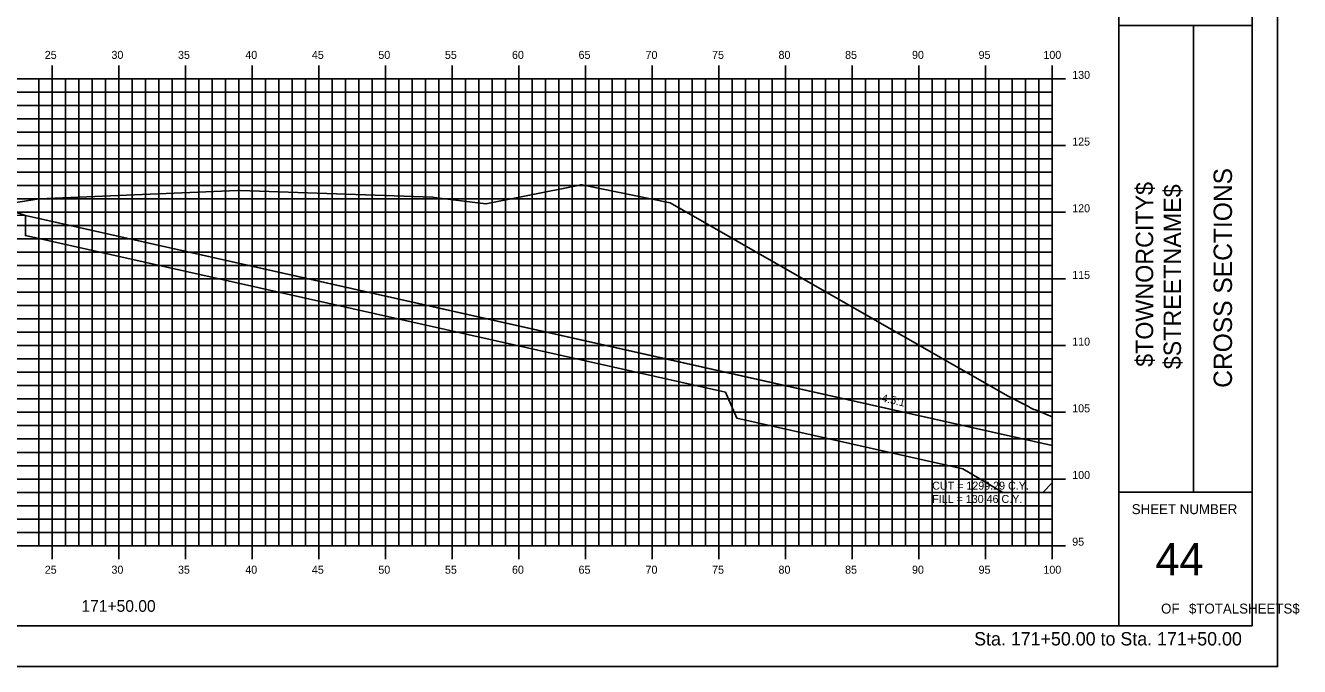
# Model space of a CAD drawing. Extents: x 850598 to 870284, y 366541 to 366651.
# Drawn here: x 856217.8 to 856313.4, y 366541.2 to 366589.2 of the extents above; entities that cross this region are included whole.
import ezdxf

# ---------------------------------------------------------------- set-up
doc = ezdxf.new("R2010")
doc.units = 0
for name, color, linetype in [('ANNOTATION', 7, 'Continuous'), ('BORDER', 7, 'Continuous'), ('D_Drainage_RipRap', 7, 'Continuous'), ('D_Roadway_Centerline', 7, 'Continuous'), ('D_Roadway_SlopeLines', 7, 'Continuous'), ('D_Roadway_SubGrade', 7, 'Continuous'), ('D_Text_Standard', 7, 'Continuous'), ('H_V ANNOTATION', 7, 'Continuous'), ('HIGHWAY_TITLE', 7, 'Continuous'), ('MAJOR', 7, 'Continuous'), ('MINOR', 7, 'Continuous'), ('PLOT BOUNDARY', 7, 'Continuous'), ('S_Roadway_Centerline', 7, 'Continuous')]:
    doc.layers.add(name, color=color, linetype=linetype)

msp = doc.modelspace()

# ---------------------------------------------------------------- linework, layer by layer
at = {"layer": 'BORDER'}
for p, q in [((856299.811, 366544.225), (856299.811, 366649.225)), ((856309.811, 366544.225), (856309.811, 366649.225)), ((856299.811, 366589.228), (856309.811, 366589.228)), ((856305.402, 366554.228), (856305.402, 366589.228)), ((856299.811, 366554.228), (856309.811, 366554.228)), ((856149.811, 366544.225), (856309.811, 366544.225))]:
    msp.add_line(p, q, dxfattribs=at)
at = {"layer": 'D_Drainage_RipRap'}
msp.add_lwpolyline([(856294.811, 366557.738), (856294.811, 366554.934), (856294.102, 366554.225), (856291.102, 366554.225), (856288.102, 366555.983), (856271.161, 366559.775), (856270.299, 366561.725), (856217.811, 366573.475), (856217.811, 366574.975), (856270.299, 366563.225), (856287.24, 366559.433)], close=True, dxfattribs=at)
at = {"layer": 'D_Roadway_Centerline'}
msp.add_lwpolyline([(856164.64, 366572.038), (856169.811, 366573.762), (856173.613, 366575.029), (856179.811, 366577.095), (856183.811, 366577.335), (856194.811, 366577.665), (856205.811, 366577.335), (856209.811, 366577.095), (856211.811, 366576.975), (856217.811, 366574.975), (856270.299, 366563.225), (856287.24, 366559.433), (856294.811, 366557.738)], dxfattribs=at)
at = {"layer": 'D_Roadway_SlopeLines'}
msp.add_lwpolyline([(856217.811, 366574.975), (856294.811, 366557.738)], dxfattribs=at)
at = {"layer": 'D_Roadway_SubGrade'}
msp.add_lwpolyline([(856205.811, 366576.835), (856206.811, 366576.775), (856206.811, 366577.025), (856211.811, 366576.725), (856211.811, 366576.975), (856217.811, 366574.975), (856205.811, 366575.335)], close=True, dxfattribs=at)
at = {"layer": 'MAJOR'}
for p, q in [((856219.811, 366586.227), (856219.811, 366585.225)), ((856219.811, 366586.227), (856219.811, 366585.225)), ((856224.811, 366586.227), (856224.811, 366585.225)), ((856224.811, 366586.227), (856224.811, 366585.225)), ((856229.811, 366586.227), (856229.811, 366585.225)), ((856229.811, 366586.227), (856229.811, 366585.225)), ((856234.811, 366586.227), (856234.811, 366585.225)), ((856234.811, 366586.227), (856234.811, 366585.225)), ((856239.811, 366586.227), (856239.811, 366585.225)), ((856239.811, 366586.227), (856239.811, 366585.225)), ((856244.811, 366586.227), (856244.811, 366585.225)), ((856244.811, 366586.227), (856244.811, 366585.225)), ((856249.811, 366586.227), (856249.811, 366585.225)), ((856249.811, 366586.227), (856249.811, 366585.225)), ((856254.811, 366586.227), (856254.811, 366585.225)), ((856254.811, 366586.227), (856254.811, 366585.225)), ((856259.811, 366586.227), (856259.811, 366585.225)), ((856259.811, 366586.227), (856259.811, 366585.225)), ((856264.811, 366586.227), (856264.811, 366585.225)), ((856264.811, 366586.227), (856264.811, 366585.225)), ((856269.811, 366586.227), (856269.811, 366585.225)), ((856269.811, 366586.227), (856269.811, 366585.225)), ((856274.811, 366586.227), (856274.811, 366585.225)), ((856274.811, 366586.227), (856274.811, 366585.225)), ((856279.811, 366586.227), (856279.811, 366585.225)), ((856279.811, 366586.227), (856279.811, 366585.225)), ((856284.811, 366586.227), (856284.811, 366585.225)), ((856284.811, 366586.227), (856284.811, 366585.225)), ((856289.811, 366586.227), (856289.811, 366585.225)), ((856289.811, 366586.227), (856289.811, 366585.225)), ((856294.811, 366586.227), (856294.811, 366585.225)), ((856294.811, 366586.227), (856294.811, 366585.225)), ((856154.811, 366585.225), (856294.811, 366585.225)), ((856154.811, 366585.225), (856294.811, 366585.225)), ((856154.811, 366585.225), (856294.811, 366585.225)), ((856154.811, 366585.225), (856294.811, 366585.225)), ((856219.811, 366550.225), (856219.811, 366585.225)), ((856219.811, 366550.225), (856219.811, 366585.225)), ((856224.811, 366550.225), (856224.811, 366585.225)), ((856224.811, 366550.225), (856224.811, 366585.225)), ((856229.811, 366550.225), (856229.811, 366585.225)), ((856229.811, 366550.225), (856229.811, 366585.225)), ((856234.811, 366550.225), (856234.811, 366585.225)), ((856234.811, 366550.225), (856234.811, 366585.225)), ((856239.811, 366550.225), (856239.811, 366585.225)), ((856239.811, 366550.225), (856239.811, 366585.225)), ((856244.811, 366550.225), (856244.811, 366585.225)), ((856244.811, 366550.225), (856244.811, 366585.225)), ((856249.811, 366550.225), (856249.811, 366585.225)), ((856249.811, 366550.225), (856249.811, 366585.225)), ((856254.811, 366550.225), (856254.811, 366585.225)), ((856254.811, 366550.225), (856254.811, 366585.225)), ((856259.811, 366550.225), (856259.811, 366585.225)), ((856259.811, 366550.225), (856259.811, 366585.225)), ((856264.811, 366550.225), (856264.811, 366585.225)), ((856264.811, 366550.225), (856264.811, 366585.225)), ((856269.811, 366550.225), (856269.811, 366585.225)), ((856269.811, 366550.225), (856269.811, 366585.225)), ((856274.811, 366550.225), (856274.811, 366585.225)), ((856274.811, 366550.225), (856274.811, 366585.225)), ((856279.811, 366550.225), (856279.811, 366585.225)), ((856279.811, 366550.225), (856279.811, 366585.225)), ((856284.811, 366550.225), (856284.811, 366585.225)), ((856284.811, 366550.225), (856284.811, 366585.225)), ((856289.811, 366550.225), (856289.811, 366585.225)), ((856289.811, 366550.225), (856289.811, 366585.225)), ((856295.813, 366585.225), (856293.809, 366585.225)), ((856295.813, 366585.225), (856293.809, 366585.225)), ((856294.811, 366550.225), (856294.811, 366585.225)), ((856294.811, 366550.225), (856294.811, 366585.225)), ((856294.811, 366550.225), (856294.811, 366585.225)), ((856294.811, 366550.225), (856294.811, 366585.225)), ((856154.811, 366580.225), (856294.811, 366580.225)), ((856154.811, 366580.225), (856294.811, 366580.225)), ((856295.813, 366580.225), (856293.809, 366580.225)), ((856295.813, 366580.225), (856293.809, 366580.225)), ((856154.811, 366575.225), (856294.811, 366575.225)), ((856154.811, 366575.225), (856294.811, 366575.225)), ((856295.813, 366575.225), (856293.809, 366575.225)), ((856295.813, 366575.225), (856293.809, 366575.225)), ((856154.811, 366570.225), (856294.811, 366570.225)), ((856154.811, 366570.225), (856294.811, 366570.225)), ((856295.813, 366570.225), (856293.809, 366570.225)), ((856295.813, 366570.225), (856293.809, 366570.225)), ((856154.811, 366565.225), (856294.811, 366565.225)), ((856154.811, 366565.225), (856294.811, 366565.225)), ((856295.813, 366565.225), (856293.809, 366565.225)), ((856295.813, 366565.225), (856293.809, 366565.225)), ((856154.811, 366560.225), (856294.811, 366560.225)), ((856154.811, 366560.225), (856294.811, 366560.225)), ((856295.813, 366560.225), (856293.809, 366560.225)), ((856295.813, 366560.225), (856293.809, 366560.225)), ((856154.811, 366555.225), (856294.811, 366555.225)), ((856154.811, 366555.225), (856294.811, 366555.225)), ((856295.813, 366555.225), (856293.809, 366555.225)), ((856295.813, 366555.225), (856293.809, 366555.225)), ((856154.811, 366550.225), (856294.811, 366550.225)), ((856154.811, 366550.225), (856294.811, 366550.225)), ((856154.811, 366550.225), (856294.811, 366550.225)), ((856154.811, 366550.225), (856294.811, 366550.225)), ((856219.811, 366549.223), (856219.811, 366550.225)), ((856219.811, 366549.223), (856219.811, 366550.225)), ((856224.811, 366549.223), (856224.811, 366550.225)), ((856224.811, 366549.223), (856224.811, 366550.225)), ((856229.811, 366549.223), (856229.811, 366550.225)), ((856229.811, 366549.223), (856229.811, 366550.225)), ((856234.811, 366549.223), (856234.811, 366550.225)), ((856234.811, 366549.223), (856234.811, 366550.225)), ((856239.811, 366549.223), (856239.811, 366550.225)), ((856239.811, 366549.223), (856239.811, 366550.225)), ((856244.811, 366549.223), (856244.811, 366550.225)), ((856244.811, 366549.223), (856244.811, 366550.225)), ((856249.811, 366549.223), (856249.811, 366550.225)), ((856249.811, 366549.223), (856249.811, 366550.225)), ((856254.811, 366549.223), (856254.811, 366550.225)), ((856254.811, 366549.223), (856254.811, 366550.225)), ((856259.811, 366549.223), (856259.811, 366550.225)), ((856259.811, 366549.223), (856259.811, 366550.225)), ((856264.811, 366549.223), (856264.811, 366550.225)), ((856264.811, 366549.223), (856264.811, 366550.225)), ((856269.811, 366549.223), (856269.811, 366550.225)), ((856269.811, 366549.223), (856269.811, 366550.225)), ((856274.811, 366549.223), (856274.811, 366550.225)), ((856274.811, 366549.223), (856274.811, 366550.225)), ((856279.811, 366549.223), (856279.811, 366550.225)), ((856279.811, 366549.223), (856279.811, 366550.225)), ((856284.811, 366549.223), (856284.811, 366550.225)), ((856284.811, 366549.223), (856284.811, 366550.225)), ((856289.811, 366549.223), (856289.811, 366550.225)), ((856289.811, 366549.223), (856289.811, 366550.225)), ((856295.813, 366550.225), (856293.809, 366550.225)), ((856295.813, 366550.225), (856293.809, 366550.225)), ((856294.811, 366549.223), (856294.811, 366550.225)), ((856294.811, 366549.223), (856294.811, 366550.225))]:
    msp.add_line(p, q, dxfattribs=at)
at = {"layer": 'MINOR'}
for p, q in [((856218.811, 366550.225), (856218.811, 366585.225)), ((856218.811, 366550.225), (856218.811, 366585.225)), ((856220.811, 366550.225), (856220.811, 366585.225)), ((856220.811, 366550.225), (856220.811, 366585.225)), ((856221.811, 366550.225), (856221.811, 366585.225)), ((856221.811, 366550.225), (856221.811, 366585.225)), ((856222.811, 366550.225), (856222.811, 366585.225)), ((856222.811, 366550.225), (856222.811, 366585.225)), ((856223.811, 366550.225), (856223.811, 366585.225)), ((856223.811, 366550.225), (856223.811, 366585.225)), ((856225.811, 366550.225), (856225.811, 366585.225)), ((856225.811, 366550.225), (856225.811, 366585.225)), ((856226.811, 366550.225), (856226.811, 366585.225)), ((856226.811, 366550.225), (856226.811, 366585.225)), ((856227.811, 366550.225), (856227.811, 366585.225)), ((856227.811, 366550.225), (856227.811, 366585.225)), ((856228.811, 366550.225), (856228.811, 366585.225)), ((856228.811, 366550.225), (856228.811, 366585.225)), ((856230.811, 366550.225), (856230.811, 366585.225)), ((856230.811, 366550.225), (856230.811, 366585.225)), ((856231.811, 366550.225), (856231.811, 366585.225)), ((856231.811, 366550.225), (856231.811, 366585.225)), ((856232.811, 366550.225), (856232.811, 366585.225)), ((856232.811, 366550.225), (856232.811, 366585.225)), ((856233.811, 366550.225), (856233.811, 366585.225)), ((856233.811, 366550.225), (856233.811, 366585.225)), ((856235.811, 366550.225), (856235.811, 366585.225)), ((856235.811, 366550.225), (856235.811, 366585.225)), ((856236.811, 366550.225), (856236.811, 366585.225)), ((856236.811, 366550.225), (856236.811, 366585.225)), ((856237.811, 366550.225), (856237.811, 366585.225)), ((856237.811, 366550.225), (856237.811, 366585.225)), ((856238.811, 366550.225), (856238.811, 366585.225)), ((856238.811, 366550.225), (856238.811, 366585.225)), ((856240.811, 366550.225), (856240.811, 366585.225)), ((856240.811, 366550.225), (856240.811, 366585.225)), ((856241.811, 366550.225), (856241.811, 366585.225)), ((856241.811, 366550.225), (856241.811, 366585.225)), ((856242.811, 366550.225), (856242.811, 366585.225)), ((856242.811, 366550.225), (856242.811, 366585.225)), ((856243.811, 366550.225), (856243.811, 366585.225)), ((856243.811, 366550.225), (856243.811, 366585.225)), ((856245.811, 366550.225), (856245.811, 366585.225)), ((856245.811, 366550.225), (856245.811, 366585.225)), ((856246.811, 366550.225), (856246.811, 366585.225)), ((856246.811, 366550.225), (856246.811, 366585.225)), ((856247.811, 366550.225), (856247.811, 366585.225)), ((856247.811, 366550.225), (856247.811, 366585.225)), ((856248.811, 366550.225), (856248.811, 366585.225)), ((856248.811, 366550.225), (856248.811, 366585.225)), ((856250.811, 366550.225), (856250.811, 366585.225)), ((856250.811, 366550.225), (856250.811, 366585.225)), ((856251.811, 366550.225), (856251.811, 366585.225)), ((856251.811, 366550.225), (856251.811, 366585.225)), ((856252.811, 366550.225), (856252.811, 366585.225)), ((856252.811, 366550.225), (856252.811, 366585.225)), ((856253.811, 366550.225), (856253.811, 366585.225)), ((856253.811, 366550.225), (856253.811, 366585.225)), ((856255.811, 366550.225), (856255.811, 366585.225)), ((856255.811, 366550.225), (856255.811, 366585.225)), ((856256.811, 366550.225), (856256.811, 366585.225)), ((856256.811, 366550.225), (856256.811, 366585.225)), ((856257.811, 366550.225), (856257.811, 366585.225)), ((856257.811, 366550.225), (856257.811, 366585.225)), ((856258.811, 366550.225), (856258.811, 366585.225)), ((856258.811, 366550.225), (856258.811, 366585.225)), ((856260.811, 366550.225), (856260.811, 366585.225)), ((856260.811, 366550.225), (856260.811, 366585.225)), ((856261.811, 366550.225), (856261.811, 366585.225)), ((856261.811, 366550.225), (856261.811, 366585.225)), ((856262.811, 366550.225), (856262.811, 366585.225)), ((856262.811, 366550.225), (856262.811, 366585.225)), ((856263.811, 366550.225), (856263.811, 366585.225)), ((856263.811, 366550.225), (856263.811, 366585.225)), ((856265.811, 366550.225), (856265.811, 366585.225)), ((856265.811, 366550.225), (856265.811, 366585.225)), ((856266.811, 366550.225), (856266.811, 366585.225)), ((856266.811, 366550.225), (856266.811, 366585.225)), ((856267.811, 366550.225), (856267.811, 366585.225)), ((856267.811, 366550.225), (856267.811, 366585.225)), ((856268.811, 366550.225), (856268.811, 366585.225)), ((856268.811, 366550.225), (856268.811, 366585.225)), ((856270.811, 366550.225), (856270.811, 366585.225)), ((856270.811, 366550.225), (856270.811, 366585.225)), ((856271.811, 366550.225), (856271.811, 366585.225)), ((856271.811, 366550.225), (856271.811, 366585.225)), ((856272.811, 366550.225), (856272.811, 366585.225)), ((856272.811, 366550.225), (856272.811, 366585.225)), ((856273.811, 366550.225), (856273.811, 366585.225)), ((856273.811, 366550.225), (856273.811, 366585.225)), ((856275.811, 366550.225), (856275.811, 366585.225)), ((856275.811, 366550.225), (856275.811, 366585.225)), ((856276.811, 366550.225), (856276.811, 366585.225)), ((856276.811, 366550.225), (856276.811, 366585.225)), ((856277.811, 366550.225), (856277.811, 366585.225)), ((856277.811, 366550.225), (856277.811, 366585.225)), ((856278.811, 366550.225), (856278.811, 366585.225)), ((856278.811, 366550.225), (856278.811, 366585.225)), ((856280.811, 366550.225), (856280.811, 366585.225)), ((856280.811, 366550.225), (856280.811, 366585.225)), ((856281.811, 366550.225), (856281.811, 366585.225)), ((856281.811, 366550.225), (856281.811, 366585.225)), ((856282.811, 366550.225), (856282.811, 366585.225)), ((856282.811, 366550.225), (856282.811, 366585.225)), ((856283.811, 366550.225), (856283.811, 366585.225)), ((856283.811, 366550.225), (856283.811, 366585.225)), ((856285.811, 366550.225), (856285.811, 366585.225)), ((856285.811, 366550.225), (856285.811, 366585.225)), ((856286.811, 366550.225), (856286.811, 366585.225)), ((856286.811, 366550.225), (856286.811, 366585.225)), ((856287.811, 366550.225), (856287.811, 366585.225)), ((856287.811, 366550.225), (856287.811, 366585.225)), ((856288.811, 366550.225), (856288.811, 366585.225)), ((856288.811, 366550.225), (856288.811, 366585.225)), ((856290.811, 366550.225), (856290.811, 366585.225)), ((856290.811, 366550.225), (856290.811, 366585.225)), ((856291.811, 366550.225), (856291.811, 366585.225)), ((856291.811, 366550.225), (856291.811, 366585.225)), ((856292.811, 366550.225), (856292.811, 366585.225)), ((856292.811, 366550.225), (856292.811, 366585.225)), ((856293.811, 366550.225), (856293.811, 366585.225)), ((856293.811, 366550.225), (856293.811, 366585.225)), ((856154.811, 366584.225), (856294.811, 366584.225)), ((856154.811, 366584.225), (856294.811, 366584.225)), ((856294.811, 366584.225), (856293.809, 366584.225)), ((856294.811, 366584.225), (856293.809, 366584.225)), ((856154.811, 366583.225), (856294.811, 366583.225)), ((856154.811, 366583.225), (856294.811, 366583.225)), ((856294.811, 366583.225), (856293.809, 366583.225)), ((856294.811, 366583.225), (856293.809, 366583.225)), ((856154.811, 366582.225), (856294.811, 366582.225)), ((856154.811, 366582.225), (856294.811, 366582.225)), ((856294.811, 366582.225), (856293.809, 366582.225)), ((856294.811, 366582.225), (856293.809, 366582.225)), ((856154.811, 366581.225), (856294.811, 366581.225)), ((856154.811, 366581.225), (856294.811, 366581.225)), ((856294.811, 366581.225), (856293.809, 366581.225)), ((856294.811, 366581.225), (856293.809, 366581.225)), ((856154.811, 366579.225), (856294.811, 366579.225)), ((856154.811, 366579.225), (856294.811, 366579.225)), ((856294.811, 366579.225), (856293.809, 366579.225)), ((856294.811, 366579.225), (856293.809, 366579.225)), ((856154.811, 366578.225), (856294.811, 366578.225)), ((856154.811, 366578.225), (856294.811, 366578.225)), ((856294.811, 366578.225), (856293.809, 366578.225)), ((856294.811, 366578.225), (856293.809, 366578.225)), ((856154.811, 366577.225), (856294.811, 366577.225)), ((856154.811, 366577.225), (856294.811, 366577.225)), ((856294.811, 366577.225), (856293.809, 366577.225)), ((856294.811, 366577.225), (856293.809, 366577.225)), ((856154.811, 366576.225), (856294.811, 366576.225)), ((856154.811, 366576.225), (856294.811, 366576.225)), ((856294.811, 366576.225), (856293.809, 366576.225)), ((856294.811, 366576.225), (856293.809, 366576.225)), ((856154.811, 366574.225), (856294.811, 366574.225)), ((856154.811, 366574.225), (856294.811, 366574.225)), ((856294.811, 366574.225), (856293.809, 366574.225)), ((856294.811, 366574.225), (856293.809, 366574.225)), ((856154.811, 366573.225), (856294.811, 366573.225)), ((856154.811, 366573.225), (856294.811, 366573.225)), ((856294.811, 366573.225), (856293.809, 366573.225)), ((856294.811, 366573.225), (856293.809, 366573.225)), ((856154.811, 366572.225), (856294.811, 366572.225)), ((856154.811, 366572.225), (856294.811, 366572.225)), ((856294.811, 366572.225), (856293.809, 366572.225)), ((856294.811, 366572.225), (856293.809, 366572.225)), ((856154.811, 366571.225), (856294.811, 366571.225)), ((856154.811, 366571.225), (856294.811, 366571.225)), ((856294.811, 366571.225), (856293.809, 366571.225)), ((856294.811, 366571.225), (856293.809, 366571.225)), ((856154.811, 366569.225), (856294.811, 366569.225)), ((856154.811, 366569.225), (856294.811, 366569.225)), ((856294.811, 366569.225), (856293.809, 366569.225)), ((856294.811, 366569.225), (856293.809, 366569.225)), ((856154.811, 366568.225), (856294.811, 366568.225)), ((856154.811, 366568.225), (856294.811, 366568.225)), ((856294.811, 366568.225), (856293.809, 366568.225)), ((856294.811, 366568.225), (856293.809, 366568.225)), ((856154.811, 366567.225), (856294.811, 366567.225)), ((856154.811, 366567.225), (856294.811, 366567.225)), ((856294.811, 366567.225), (856293.809, 366567.225)), ((856294.811, 366567.225), (856293.809, 366567.225)), ((856154.811, 366566.225), (856294.811, 366566.225)), ((856154.811, 366566.225), (856294.811, 366566.225)), ((856294.811, 366566.225), (856293.809, 366566.225)), ((856294.811, 366566.225), (856293.809, 366566.225)), ((856154.811, 366564.225), (856294.811, 366564.225)), ((856154.811, 366564.225), (856294.811, 366564.225)), ((856294.811, 366564.225), (856293.809, 366564.225)), ((856294.811, 366564.225), (856293.809, 366564.225)), ((856154.811, 366563.225), (856294.811, 366563.225)), ((856154.811, 366563.225), (856294.811, 366563.225)), ((856294.811, 366563.225), (856293.809, 366563.225)), ((856294.811, 366563.225), (856293.809, 366563.225)), ((856154.811, 366562.225), (856294.811, 366562.225)), ((856154.811, 366562.225), (856294.811, 366562.225)), ((856294.811, 366562.225), (856293.809, 366562.225)), ((856294.811, 366562.225), (856293.809, 366562.225)), ((856154.811, 366561.225), (856294.811, 366561.225)), ((856154.811, 366561.225), (856294.811, 366561.225)), ((856294.811, 366561.225), (856293.809, 366561.225)), ((856294.811, 366561.225), (856293.809, 366561.225)), ((856154.811, 366559.225), (856294.811, 366559.225)), ((856154.811, 366559.225), (856294.811, 366559.225)), ((856294.811, 366559.225), (856293.809, 366559.225)), ((856294.811, 366559.225), (856293.809, 366559.225)), ((856154.811, 366558.225), (856294.811, 366558.225)), ((856154.811, 366558.225), (856294.811, 366558.225)), ((856294.811, 366558.225), (856293.809, 366558.225)), ((856294.811, 366558.225), (856293.809, 366558.225)), ((856154.811, 366557.225), (856294.811, 366557.225)), ((856154.811, 366557.225), (856294.811, 366557.225)), ((856294.811, 366557.225), (856293.809, 366557.225)), ((856294.811, 366557.225), (856293.809, 366557.225)), ((856154.811, 366556.225), (856294.811, 366556.225)), ((856154.811, 366556.225), (856294.811, 366556.225)), ((856294.811, 366556.225), (856293.809, 366556.225)), ((856294.811, 366556.225), (856293.809, 366556.225)), ((856154.811, 366554.225), (856294.811, 366554.225)), ((856154.811, 366554.225), (856294.811, 366554.225)), ((856294.811, 366554.225), (856293.809, 366554.225)), ((856294.811, 366554.225), (856293.809, 366554.225)), ((856154.811, 366553.225), (856294.811, 366553.225)), ((856154.811, 366553.225), (856294.811, 366553.225)), ((856294.811, 366553.225), (856293.809, 366553.225)), ((856294.811, 366553.225), (856293.809, 366553.225)), ((856154.811, 366552.225), (856294.811, 366552.225)), ((856154.811, 366552.225), (856294.811, 366552.225)), ((856294.811, 366552.225), (856293.809, 366552.225)), ((856294.811, 366552.225), (856293.809, 366552.225)), ((856154.811, 366551.225), (856294.811, 366551.225)), ((856154.811, 366551.225), (856294.811, 366551.225)), ((856294.811, 366551.225), (856293.809, 366551.225)), ((856294.811, 366551.225), (856293.809, 366551.225))]:
    msp.add_line(p, q, dxfattribs=at)
at = {"layer": 'PLOT BOUNDARY'}
msp.add_lwpolyline([(856141.717, 366541.166), (856311.717, 366541.166), (856311.717, 366651.166), (856141.717, 366651.166)], close=True, dxfattribs=at)
at = {"layer": 'S_Roadway_Centerline'}
msp.add_lwpolyline([(856216.778, 366575.916), (856218.835, 366576.226), (856233.709, 366576.866), (856233.815, 366576.872), (856233.92, 366576.867), (856248.367, 366576.347), (856248.452, 366576.336), (856252.339, 366575.85), (856259.123, 366577.219), (856259.443, 366577.281), (856259.547, 366577.287), (856266.164, 366575.94), (856291.468, 366561.469), (856292.689, 366560.839), (856293.023, 366560.668), (856293.179, 366560.554), (856293.441, 366560.449), (856293.553, 366560.417), (856293.848, 366560.295), (856294.811, 366559.884)], dxfattribs=at)

# ---------------------------------------------------------------- texts
at = {"layer": 'ANNOTATION'}
msp.add_text('-4.5:1', height=0.6, rotation=347.38208, dxfattribs=at).set_placement((856281.707, 366561.097))
at = {"layer": 'BORDER'}
for s, height, rotation, p in [('CROSS SECTIONS', 1.37787, 90, (856308.295, 366562.062)), ('SHEET NUMBER', 0.74527, 360, (856300.776, 366552.592)), ('44', 2.4194, 360, (856302.558, 366548.008)), ('OF', 0.7453, 360, (856302.978, 366545.138)), ('$TOTALSHEETS$', 0.74527, 360, (856305.067, 366545.138))]:
    msp.add_text(s, height=height, rotation=rotation, dxfattribs=at).set_placement(p)
at = {"layer": 'D_Text_Standard'}
for s, p in [('CUT = 1299.29 C.Y.', (856285.811, 366554.425)), ('FILL = 130.46 C.Y.', (856285.811, 366553.429))]:
    msp.add_text(s, height=0.6, dxfattribs=at).set_placement(p)
at = {"layer": 'H_V ANNOTATION'}
for s, height, p in [('25', 0.6, (856219.257, 366586.725)), ('30', 0.6, (856224.259, 366586.725)), ('35', 0.6, (856229.251, 366586.725)), ('40', 0.6, (856234.297, 366586.725)), ('45', 0.6, (856239.289, 366586.725)), ('50', 0.6, (856244.275, 366586.725)), ('55', 0.6, (856249.267, 366586.725)), ('60', 0.6, (856254.297, 366586.725)), ('65', 0.6, (856259.289, 366586.725)), ('70', 0.6, (856264.313, 366586.725)), ('75', 0.6, (856269.305, 366586.725)), ('80', 0.6, (856274.286, 366586.725)), ('85', 0.6, (856279.278, 366586.725)), ('90', 0.6, (856284.297, 366586.725)), ('95', 0.6, (856289.289, 366586.725)), ('100', 0.6, (856294.152, 366586.725)), ('130', 0.6, (856296.311, 366585.225)), ('125', 0.6, (856296.311, 366580.225)), ('120', 0.6, (856296.311, 366575.225)), ('115', 0.6, (856296.311, 366570.225)), ('110', 0.6, (856296.311, 366565.225)), ('105', 0.6, (856296.311, 366560.225)), ('100', 0.6, (856296.311, 366555.225)), ('95', 0.6, (856296.311, 366550.225)), ('25', 0.6, (856219.257, 366548.125)), ('30', 0.6, (856224.259, 366548.125)), ('35', 0.6, (856229.251, 366548.125)), ('40', 0.6, (856234.297, 366548.125)), ('45', 0.6, (856239.289, 366548.125)), ('50', 0.6, (856244.275, 366548.125)), ('55', 0.6, (856249.267, 366548.125)), ('60', 0.6, (856254.297, 366548.125)), ('65', 0.6, (856259.289, 366548.125)), ('70', 0.6, (856264.313, 366548.125)), ('75', 0.6, (856269.305, 366548.125)), ('80', 0.6, (856274.286, 366548.125)), ('85', 0.6, (856279.278, 366548.125)), ('90', 0.6, (856284.297, 366548.125)), ('95', 0.6, (856289.289, 366548.125)), ('100', 0.6, (856294.152, 366548.125)), ('171+50.00', 0.875, (856222.009, 366545.268)), ('Sta. 171+50.00 to Sta. 171+50.00', 1.0002, (856288.956, 366542.745))]:
    msp.add_text(s, height=height, dxfattribs=at).set_placement(p)
at = {"layer": 'HIGHWAY_TITLE'}
for s, p in [('$TOWNORCITY$', (856302.383, 366563.637)), ('$STREETNAME$', (856304.47, 366563.457))]:
    msp.add_text(s, height=1.30428, rotation=90, dxfattribs=at).set_placement(p)
at = {"layer": 'S_Roadway_Centerline'}
for s, p in [('C', (856233.81, 366576.872)), ('L', (856233.815, 366576.864))]:
    msp.add_text(s, height=0.0146, dxfattribs=at).set_placement(p)

doc.saveas('drawing.dxf')
